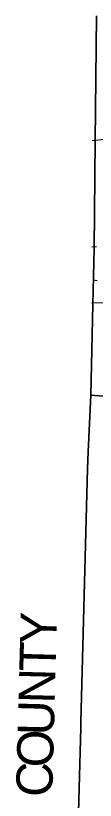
# Model space of a CAD drawing. Extents: x 1584893 to 1934202, y 663575 to 1091909.
# Drawn here: x 1758089 to 1760284, y 879859 to 901515 of the extents above; entities that cross this region are included whole.
import ezdxf

# ---------------------------------------------------------------- set-up
doc = ezdxf.new("R2010")
doc.units = 0
for name, color, linetype in [('GM_X_Adjacent_County', 7, 'Continuous'), ('GM_X_Adjacent_County_Text', 7, 'Continuous'), ('GM_X_County', 7, 'Continuous'), ('GM_X_County_Road', 7, 'Continuous'), ('GM_X_Minor_River', 7, 'Continuous'), ('GM_X_Township', 7, 'Continuous'), ('GM_X_Township_Road', 7, 'Continuous')]:
    doc.layers.add(name, color=color, linetype=linetype)

msp = doc.modelspace()

# ---------------------------------------------------------------- linework, layer by layer
at = {"layer": 'GM_X_Adjacent_County'}
for points in [[(1760318, 901515), (1760281, 898058), (1760249, 895094), (1760215, 893547), (1760161, 891042), (1760084, 889480), (1760071, 889009), (1759886, 882027), (1759881, 881868), (1759795, 878524)], [(1759795, 878524), (1759881, 881868), (1759886, 882027), (1760071, 889009), (1760084, 889480), (1760161, 891042), (1765804, 890577)]]:
    msp.add_lwpolyline(points, dxfattribs=at)
at = {"layer": 'GM_X_County'}
msp.add_lwpolyline([(1765804, 890577), (1760161, 891042), (1760215, 893547), (1760249, 895094), (1760281, 898058), (1760318, 901515)], dxfattribs=at)
at = {"layer": 'GM_X_County_Road'}
for points in [[(1760199, 898071), (1760303, 898082), (1760614, 898112), (1761169, 898159), (1761562, 898198), (1761758, 898217), (1762052, 898245), (1762527, 898290), (1763122, 898345), (1763481, 898378), (1763579, 898387), (1763971, 898425), (1764265, 898453), (1764494, 898476), (1764739, 898497), (1765131, 898535), (1765409, 898561), (1765572, 898575), (1765817, 898597), (1766177, 898633), (1766422, 898654), (1766602, 898669), (1766664, 898675)], [(1760183, 893594), (1760610, 893601), (1760824, 893604), (1761004, 893607), (1761201, 893610), (1761480, 893612), (1761677, 893614), (1762038, 893618), (1762449, 893623), (1762842, 893625), (1762990, 893627), (1763269, 893626), (1763348, 893624)]]:
    msp.add_lwpolyline(points, dxfattribs=at)
at = {"layer": 'GM_X_Minor_River'}
msp.add_lwpolyline([(1760339, 894200), (1760278, 894203), (1760233, 894215)], dxfattribs=at)
at = {"layer": 'GM_X_Township'}
msp.add_lwpolyline([(1765804, 890577), (1760161, 891042), (1760215, 893547), (1760249, 895094), (1760281, 898058), (1760318, 901515)], dxfattribs=at)
at = {"layer": 'GM_X_Township_Road'}
msp.add_lwpolyline([(1760188, 895137), (1760314, 895145)], dxfattribs=at)

# ---------------------------------------------------------------- texts
at = {"layer": 'GM_X_Adjacent_County_Text'}
for s, rotation, p in [('Y', 88.4811, (1759206, 884151)), ('T', 88.4811, (1759186, 883405)), ('N', 88.4815, (1759163, 882523)), ('U', 88.4962, (1759140, 881640)), ('O', 88.5273, (1759117, 880758)), ('C', 88.5282, (1759096, 879943))]:
    msp.add_text(s, height=1000, rotation=rotation, dxfattribs=at).set_placement(p)

doc.saveas('drawing.dxf')
